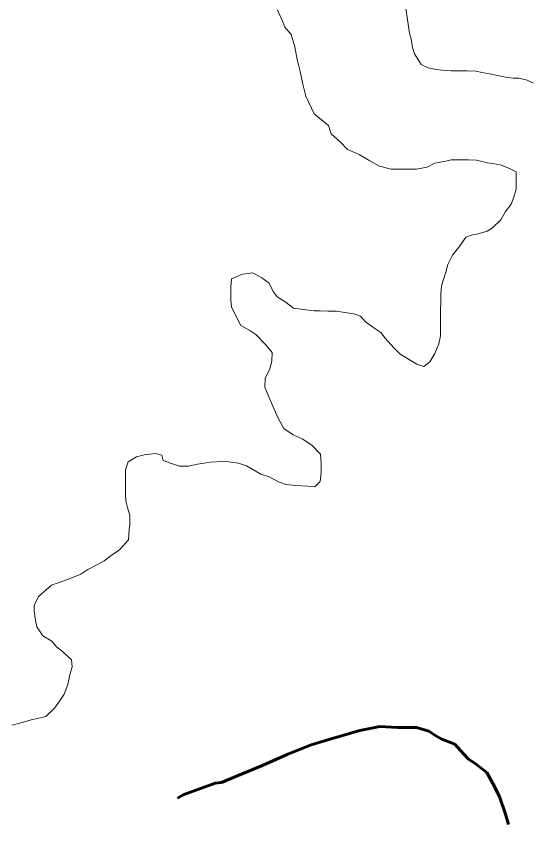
# Model space of a CAD drawing. Extents: x -1643653 to 4543381, y 1624270 to 13878484.
# Drawn here: x 619984 to 621872, y 8944909 to 8947919 of the extents above; entities that cross this region are included whole.
import ezdxf

# ---------------------------------------------------------------- set-up
doc = ezdxf.new("R2010")
doc.units = 0
doc.header["$LTSCALE"] = 200
doc.linetypes.add('LONG_DASH_SHORT_DASH', pattern=[9.9, 6, -1.2, 1.5, -1.2])
for name, color, linetype, lineweight in [('23', 7, 'Continuous', 13), ('25', 7, 'Continuous', 13), ('60', 7, 'Continuous', 13), ('7', 7, 'LONG_DASH_SHORT_DASH', 60)]:
    doc.layers.add(name, color=color, linetype=linetype, lineweight=lineweight)

msp = doc.modelspace()

# ---------------------------------------------------------------- linework, layer by layer
at = {"layer": '23'}
for points in [[(620938.4, 8947941.8), (620958.1, 8947899.1), (620965.4, 8947879), (620988.4, 8947853.3), (621002, 8947807.1)], [(620938.4, 8947941.8), (620958.1, 8947899.1), (620965.4, 8947879), (620988.4, 8947853.3), (621002, 8947807.1)], [(621874.3, 8947675.2), (621851.8, 8947685.4), (621821.9, 8947693.1), (621801.9, 8947693.2), (621779.4, 8947695.9), (621749.4, 8947701.1), (621714.5, 8947708.8), (621687, 8947714), (621664.5, 8947719.2), (621632, 8947719.4), (621604.5, 8947719.6), (621574.5, 8947719.8), (621542, 8947722.5), (621519.5, 8947725.1), (621489.5, 8947730.3), (621464.6, 8947743), (621439.8, 8947781.9), (621439.8, 8947781.9), (621432.8, 8947805.4), (621428.1, 8947836), (621421, 8947857.1), (621416.3, 8947890), (621416.3, 8947890), (621406.9, 8947955.9)], [(621874.3, 8947675.2), (621851.8, 8947685.4), (621821.9, 8947693.1), (621801.9, 8947693.2), (621779.4, 8947695.9), (621749.4, 8947701.1), (621714.5, 8947708.8), (621687, 8947714), (621664.5, 8947719.2), (621632, 8947719.4), (621604.5, 8947719.6), (621574.5, 8947719.8), (621542, 8947722.5), (621519.5, 8947725.1), (621489.5, 8947730.3), (621464.6, 8947743), (621439.8, 8947781.9), (621439.8, 8947781.9), (621432.8, 8947805.4), (621428.1, 8947836), (621421, 8947857.1), (621416.3, 8947890), (621416.3, 8947890), (621406.9, 8947955.9)], [(621002, 8947807.1), (621010.2, 8947760.9), (621021.1, 8947717.4), (621032, 8947671.2), (621042.8, 8947627.7), (621073.1, 8947562.9), (621125.3, 8947520), (621135.1, 8947489.8), (621169.8, 8947459.6), (621194.6, 8947431.9), (621237, 8947414.1), (621276.9, 8947391.3), (621311.7, 8947371), (621354.2, 8947360.7), (621374.2, 8947360.6), (621394.2, 8947360.5), (621424.2, 8947360.3), (621446.7, 8947360.1), (621486.8, 8947367.4), (621514.4, 8947382.2), (621554.5, 8947389.4), (621574.5, 8947394.3), (621594.5, 8947394.2), (621617, 8947394), (621637, 8947393.9), (621667.1, 8947393.7), (621707, 8947383.4), (621754.5, 8947375.6), (621786.9, 8947362.9), (621811.8, 8947350.2), (621811.6, 8947327.7), (621811.3, 8947287.6), (621803.6, 8947257.6), (621793.4, 8947232.6), (621773.2, 8947205.2), (621755.4, 8947175.3), (621725.2, 8947145.5)], [(621002, 8947807.1), (621010.2, 8947760.9), (621021.1, 8947717.4), (621032, 8947671.2), (621042.8, 8947627.7), (621073.1, 8947562.9), (621125.3, 8947520), (621135.1, 8947489.8), (621169.8, 8947459.6), (621194.6, 8947431.9), (621237, 8947414.1), (621276.9, 8947391.3), (621311.7, 8947371), (621354.2, 8947360.7), (621374.2, 8947360.6), (621394.2, 8947360.5), (621424.2, 8947360.3), (621446.7, 8947360.1), (621486.8, 8947367.4), (621514.4, 8947382.2), (621554.5, 8947389.4), (621574.5, 8947394.3), (621594.5, 8947394.2), (621617, 8947394), (621637, 8947393.9), (621667.1, 8947393.7), (621707, 8947383.4), (621754.5, 8947375.6), (621786.9, 8947362.9), (621811.8, 8947350.2), (621811.6, 8947327.7), (621811.3, 8947287.6), (621803.6, 8947257.6), (621793.4, 8947232.6), (621773.2, 8947205.2), (621755.4, 8947175.3), (621725.2, 8947145.5)], [(621725.2, 8947145.5), (621705.1, 8947133.1), (621672.5, 8947123.3), (621647.5, 8947118.4), (621627.4, 8947111.1), (621607.1, 8947081.2), (621579.4, 8947046.3), (621561.6, 8947011.4), (621553.9, 8946983.9), (621546.2, 8946956.4), (621538.5, 8946933.9), (621535.8, 8946903.9), (621535.6, 8946881.3), (621535.3, 8946838.8), (621535, 8946808.8), (621534.9, 8946786.2), (621534.6, 8946751.2), (621529.4, 8946721.2), (621514.1, 8946686.2), (621496.4, 8946656.3), (621473.7, 8946638.9), (621448.8, 8946646.6), (621411.4, 8946669.4), (621386.5, 8946684.6), (621364.2, 8946707.2), (621332, 8946742.5), (621317.1, 8946762.6), (621287.2, 8946782.8), (621259.9, 8946803.1), (621242.5, 8946823.2), (621217.6, 8946830.9), (621185.1, 8946836.1), (621155.1, 8946841.3), (621122.6, 8946841.5), (621095.1, 8946841.7), (621072.6, 8946841.8), (621032.6, 8946847.1), (620997.6, 8946852.4), (620970.3, 8946872.6), (620937.9, 8946892.8), (620923.1, 8946912.9), (620908.3, 8946943.1), (620880.9, 8946963.3), (620848.6, 8946981), (620811, 8946976.3), (620770.8, 8946959), (620768.1, 8946929), (620767.8, 8946881.4), (620770.1, 8946856.4), (620784.8, 8946826.2), (620804.6, 8946788.6), (620837, 8946770.8), (620859.3, 8946755.6), (620896.6, 8946717.8), (620918.9, 8946690.2), (620918.6, 8946657.6), (620910.9, 8946630.1), (620893.1, 8946595.2), (620892.9, 8946562.7), (620907.6, 8946527.5), (620924.8, 8946484.8), (620942, 8946447.2), (620961.8, 8946412), (620996.6, 8946389.2), (621029, 8946374)], [(621725.2, 8947145.5), (621705.1, 8947133.1), (621672.5, 8947123.3), (621647.5, 8947118.4), (621627.4, 8947111.1), (621607.1, 8947081.2), (621579.4, 8947046.3), (621561.6, 8947011.4), (621553.9, 8946983.9), (621546.2, 8946956.4), (621538.5, 8946933.9), (621535.8, 8946903.9), (621535.6, 8946881.3), (621535.3, 8946838.8), (621535, 8946808.8), (621534.9, 8946786.2), (621534.6, 8946751.2), (621529.4, 8946721.2), (621514.1, 8946686.2), (621496.4, 8946656.3), (621473.7, 8946638.9), (621448.8, 8946646.6), (621411.4, 8946669.4), (621386.5, 8946684.6), (621364.2, 8946707.2), (621332, 8946742.5), (621317.1, 8946762.6), (621287.2, 8946782.8), (621259.9, 8946803.1), (621242.5, 8946823.2), (621217.6, 8946830.9), (621185.1, 8946836.1), (621155.1, 8946841.3), (621122.6, 8946841.5), (621095.1, 8946841.7), (621072.6, 8946841.8), (621032.6, 8946847.1), (620997.6, 8946852.4), (620970.3, 8946872.6), (620937.9, 8946892.8), (620923.1, 8946912.9), (620908.3, 8946943.1), (620880.9, 8946963.3), (620848.6, 8946981), (620811, 8946976.3), (620770.8, 8946959), (620768.1, 8946929), (620767.8, 8946881.4), (620770.1, 8946856.4), (620784.8, 8946826.2), (620804.6, 8946788.6), (620837, 8946770.8), (620859.3, 8946755.6), (620896.6, 8946717.8), (620918.9, 8946690.2), (620918.6, 8946657.6), (620910.9, 8946630.1), (620893.1, 8946595.2), (620892.9, 8946562.7), (620907.6, 8946527.5), (620924.8, 8946484.8), (620942, 8946447.2), (620961.8, 8946412), (620996.6, 8946389.2), (621029, 8946374)], [(621029, 8946374), (621063.9, 8946351.2), (621096.1, 8946318.5), (621098.4, 8946285.9), (621098.1, 8946250.8), (621095.4, 8946218.3), (621075.2, 8946198.4), (621050.2, 8946201.1), (621005.2, 8946203.9), (620970.2, 8946206.6), (620942.8, 8946216.8), (620907.9, 8946234.6), (620878, 8946244.8), (620848.1, 8946262.5), (620825.7, 8946275.2), (620795.7, 8946285.4), (620760.8, 8946290.6), (620738.2, 8946290.8), (620693.2, 8946288.6), (620645.6, 8946281.4), (620613.1, 8946274.1), (620580.6, 8946274.3), (620550.6, 8946284.5), (620520.7, 8946294.7), (620515.8, 8946314.8), (620493.4, 8946319.9), (620470.8, 8946317.6), (620450.8, 8946315.2), (620423.2, 8946307.9), (620393.1, 8946290.6), (620382.9, 8946260.6), (620382.6, 8946220.5), (620382.4, 8946200.5), (620382.2, 8946170.5), (620384.5, 8946147.9), (620391.8, 8946117.8), (620399.1, 8946095.2)], [(621029, 8946374), (621063.9, 8946351.2), (621096.1, 8946318.5), (621098.4, 8946285.9), (621098.1, 8946250.8), (621095.4, 8946218.3), (621075.2, 8946198.4), (621050.2, 8946201.1), (621005.2, 8946203.9), (620970.2, 8946206.6), (620942.8, 8946216.8), (620907.9, 8946234.6), (620878, 8946244.8), (620848.1, 8946262.5), (620825.7, 8946275.2), (620795.7, 8946285.4), (620760.8, 8946290.6), (620738.2, 8946290.8), (620693.2, 8946288.6), (620645.6, 8946281.4), (620613.1, 8946274.1), (620580.6, 8946274.3), (620550.6, 8946284.5), (620520.7, 8946294.7), (620515.8, 8946314.8), (620493.4, 8946319.9), (620470.8, 8946317.6), (620450.8, 8946315.2), (620423.2, 8946307.9), (620393.1, 8946290.6), (620382.9, 8946260.6), (620382.6, 8946220.5), (620382.4, 8946200.5), (620382.2, 8946170.5), (620384.5, 8946147.9), (620391.8, 8946117.8), (620399.1, 8946095.2)], [(620399.1, 8946095.2), (620398.9, 8946062.7), (620396.2, 8946042.7), (620393.4, 8946005.2), (620360.6, 8945967.8), (620330.5, 8945948), (620305.3, 8945928.1), (620277.7, 8945913.3), (620245, 8945896), (620219.9, 8945878.6), (620174.7, 8945861.4), (620112, 8945839.3), (620064.2, 8945797.1), (620049, 8945764.6), (620048.8, 8945744.6), (620053.5, 8945709.5), (620058.4, 8945686.9), (620080.6, 8945654.2), (620113, 8945634), (620130.3, 8945613.8), (620152.7, 8945596.2), (620185, 8945565.9), (620187.3, 8945540.9), (620179.6, 8945510.9), (620171.8, 8945475.9), (620159, 8945440.9), (620143.9, 8945418.5), (620123.6, 8945388.6), (620090.9, 8945358.8), (620060.8, 8945351.4), (620038.3, 8945346.6), (619995.7, 8945334.3), (619968.1, 8945327)], [(620399.1, 8946095.2), (620398.9, 8946062.7), (620396.2, 8946042.7), (620393.4, 8946005.2), (620360.6, 8945967.8), (620330.5, 8945948), (620305.3, 8945928.1), (620277.7, 8945913.3), (620245, 8945896), (620219.9, 8945878.6), (620174.7, 8945861.4), (620112, 8945839.3), (620064.2, 8945797.1), (620049, 8945764.6), (620048.8, 8945744.6), (620053.5, 8945709.5), (620058.4, 8945686.9), (620080.6, 8945654.2), (620113, 8945634), (620130.3, 8945613.8), (620152.7, 8945596.2), (620185, 8945565.9), (620187.3, 8945540.9), (620179.6, 8945510.9), (620171.8, 8945475.9), (620159, 8945440.9), (620143.9, 8945418.5), (620123.6, 8945388.6), (620090.9, 8945358.8), (620060.8, 8945351.4), (620038.3, 8945346.6), (619995.7, 8945334.3), (619968.1, 8945327)]]:
    msp.add_lwpolyline(points, dxfattribs=at)
at = {"layer": '25'}
for points in [[(620938.4, 8947941.8), (620958.1, 8947899.1), (620965.4, 8947879), (620988.4, 8947853.3), (621002, 8947807.1)], [(621874.3, 8947675.2), (621851.8, 8947685.4), (621821.9, 8947693.1), (621801.9, 8947693.2), (621779.4, 8947695.9), (621749.4, 8947701.1), (621714.5, 8947708.8), (621687, 8947714), (621664.5, 8947719.2), (621632, 8947719.4), (621604.5, 8947719.6), (621574.5, 8947719.8), (621542, 8947722.5), (621519.5, 8947725.1), (621489.5, 8947730.3), (621464.6, 8947743), (621439.8, 8947781.9), (621439.8, 8947781.9), (621432.8, 8947805.4), (621428.1, 8947836), (621421, 8947857.1), (621416.3, 8947890), (621416.3, 8947890), (621406.9, 8947955.9)], [(621002, 8947807.1), (621010.2, 8947760.9), (621021.1, 8947717.4), (621032, 8947671.2), (621042.8, 8947627.7), (621073.1, 8947562.9), (621125.3, 8947520), (621135.1, 8947489.8), (621169.8, 8947459.6), (621194.6, 8947431.9), (621237, 8947414.1), (621276.9, 8947391.3), (621311.7, 8947371), (621354.2, 8947360.7), (621374.2, 8947360.6), (621394.2, 8947360.5), (621424.2, 8947360.3), (621446.7, 8947360.1), (621486.8, 8947367.4), (621514.4, 8947382.2), (621554.5, 8947389.4), (621574.5, 8947394.3), (621594.5, 8947394.2), (621617, 8947394), (621637, 8947393.9), (621667.1, 8947393.7), (621707, 8947383.4), (621754.5, 8947375.6), (621786.9, 8947362.9), (621811.8, 8947350.2), (621811.6, 8947327.7), (621811.3, 8947287.6), (621803.6, 8947257.6), (621793.4, 8947232.6), (621773.2, 8947205.2), (621755.4, 8947175.3), (621725.2, 8947145.5)], [(621725.2, 8947145.5), (621705.1, 8947133.1), (621672.5, 8947123.3), (621647.5, 8947118.4), (621627.4, 8947111.1), (621607.1, 8947081.2), (621579.4, 8947046.3), (621561.6, 8947011.4), (621553.9, 8946983.9), (621546.2, 8946956.4), (621538.5, 8946933.9), (621535.8, 8946903.9), (621535.6, 8946881.3), (621535.3, 8946838.8), (621535, 8946808.8), (621534.9, 8946786.2), (621534.6, 8946751.2), (621529.4, 8946721.2), (621514.1, 8946686.2), (621496.4, 8946656.3), (621473.7, 8946638.9), (621448.8, 8946646.6), (621411.4, 8946669.4), (621386.5, 8946684.6), (621364.2, 8946707.2), (621332, 8946742.5), (621317.1, 8946762.6), (621287.2, 8946782.8), (621259.9, 8946803.1), (621242.5, 8946823.2), (621217.6, 8946830.9), (621185.1, 8946836.1), (621155.1, 8946841.3), (621122.6, 8946841.5), (621095.1, 8946841.7), (621072.6, 8946841.8), (621032.6, 8946847.1), (620997.6, 8946852.4), (620970.3, 8946872.6), (620937.9, 8946892.8), (620923.1, 8946912.9), (620908.3, 8946943.1), (620880.9, 8946963.3), (620848.6, 8946981), (620811, 8946976.3), (620770.8, 8946959), (620768.1, 8946929), (620767.8, 8946881.4), (620770.1, 8946856.4), (620784.8, 8946826.2), (620804.6, 8946788.6), (620837, 8946770.8), (620859.3, 8946755.6), (620896.6, 8946717.8), (620918.9, 8946690.2), (620918.6, 8946657.6), (620910.9, 8946630.1), (620893.1, 8946595.2), (620892.9, 8946562.7), (620907.6, 8946527.5), (620924.8, 8946484.8), (620942, 8946447.2), (620961.8, 8946412), (620996.6, 8946389.2), (621029, 8946374)], [(621029, 8946374), (621063.9, 8946351.2), (621096.1, 8946318.5), (621098.4, 8946285.9), (621098.1, 8946250.8), (621095.4, 8946218.3), (621075.2, 8946198.4), (621050.2, 8946201.1), (621005.2, 8946203.9), (620970.2, 8946206.6), (620942.8, 8946216.8), (620907.9, 8946234.6), (620878, 8946244.8), (620848.1, 8946262.5), (620825.7, 8946275.2), (620795.7, 8946285.4), (620760.8, 8946290.6), (620738.2, 8946290.8), (620693.2, 8946288.6), (620645.6, 8946281.4), (620613.1, 8946274.1), (620580.6, 8946274.3), (620550.6, 8946284.5), (620520.7, 8946294.7), (620515.8, 8946314.8), (620493.4, 8946319.9), (620470.8, 8946317.6), (620450.8, 8946315.2), (620423.2, 8946307.9), (620393.1, 8946290.6), (620382.9, 8946260.6), (620382.6, 8946220.5), (620382.4, 8946200.5), (620382.2, 8946170.5), (620384.5, 8946147.9), (620391.8, 8946117.8), (620399.1, 8946095.2)], [(620399.1, 8946095.2), (620398.9, 8946062.7), (620396.2, 8946042.7), (620393.4, 8946005.2), (620360.6, 8945967.8), (620330.5, 8945948), (620305.3, 8945928.1), (620277.7, 8945913.3), (620245, 8945896), (620219.9, 8945878.6), (620174.7, 8945861.4), (620112, 8945839.3), (620064.2, 8945797.1), (620049, 8945764.6), (620048.8, 8945744.6), (620053.5, 8945709.5), (620058.4, 8945686.9), (620080.6, 8945654.2), (620113, 8945634), (620130.3, 8945613.8), (620152.7, 8945596.2), (620185, 8945565.9), (620187.3, 8945540.9), (620179.6, 8945510.9), (620171.8, 8945475.9), (620159, 8945440.9), (620143.9, 8945418.5), (620123.6, 8945388.6), (620090.9, 8945358.8), (620060.8, 8945351.4), (620038.3, 8945346.6), (619995.7, 8945334.3), (619968.1, 8945327)]]:
    msp.add_lwpolyline(points, dxfattribs=at)
at = {"layer": '60', "lineweight": 25}
msp.add_spline([(814781, 9009175.5), (814787.2, 9009173.4), (814796.9, 9009173.4), (814799.4, 9009172.4), (814805.1, 9009174.5), (814805.6, 9009176.5), (814811.7, 9009179.5), (814811.7, 9009179.5), (814801.5, 9009181), (814790.7, 9009181.5), (814784.1, 9009183.1), (814777.4, 9009185.1), (814778.4, 9009175.5)], degree=3, dxfattribs=at)
at = {"layer": '7'}
msp.add_lwpolyline([(621783.7, 8944964.3), (621773, 8945001.4), (621750.9, 8945066.5), (621726.2, 8945114.2), (621704, 8945154.4), (621661.7, 8945187.1), (621636.8, 8945202.3), (621619.5, 8945222.4), (621587.2, 8945257.6), (621539.8, 8945275.3), (621517.4, 8945288), (621492.5, 8945305.6), (621447.6, 8945318.4), (621377.6, 8945318.8), (621312.6, 8945321.6), (621240, 8945307), (621134.8, 8945277.5), (621062.2, 8945255.4), (620976.9, 8945220.8), (620886.7, 8945181.2), (620809, 8945149.1), (620733.7, 8945117), (620711.2, 8945114.6), (620593.4, 8945072.7), (620573.2, 8945060.5)], dxfattribs=at)

doc.saveas('drawing.dxf')
